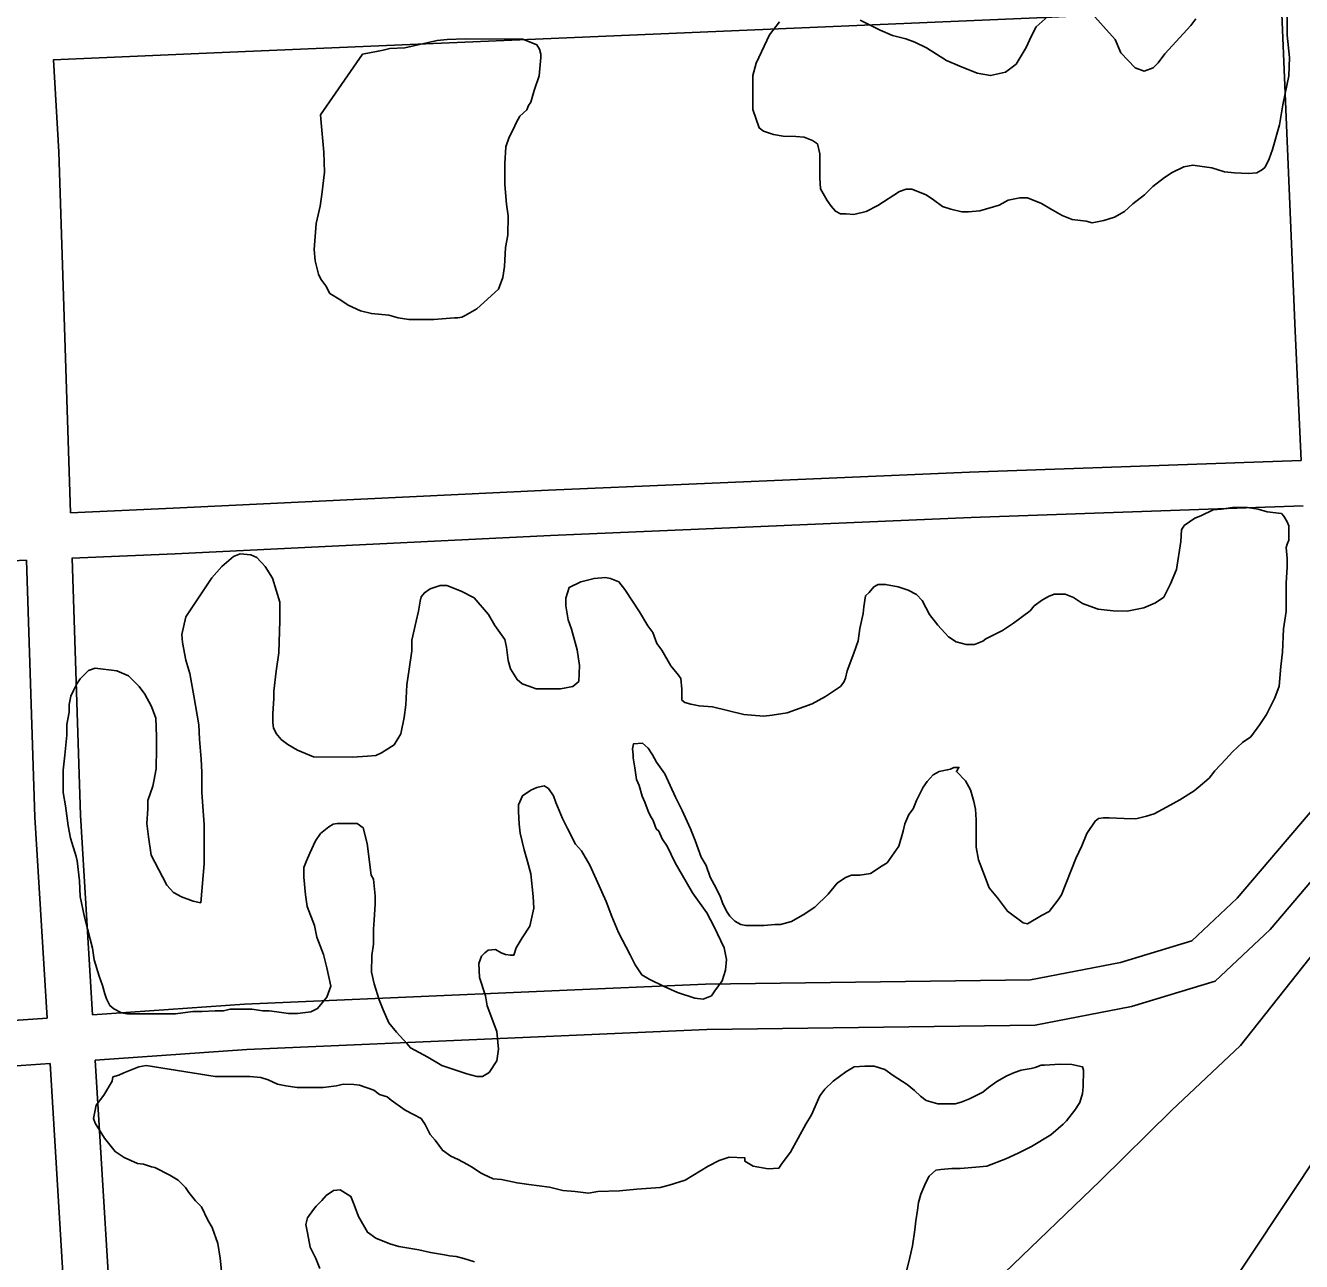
# Model space of a CAD drawing. Extents: x 3313447 to 3351316, y 703786 to 729172.
# Drawn here: x 3333517 to 3334360, y 724670 to 725486 of the extents above; entities that cross this region are included whole.
import ezdxf

# ---------------------------------------------------------------- set-up
doc = ezdxf.new("R2010")
doc.units = 0
doc.layers.add('V-ROAD-CNTR', color=7, linetype='Continuous')
doc.layers.add('V-SITE-VEGE', color=7, linetype='Continuous')

msp = doc.modelspace()

# ---------------------------------------------------------------- linework, layer by layer
at = {"layer": 'V-ROAD-CNTR'}
for points in [[(3335637.64, 727380.12), (3335618.15, 727301.27), (3335537.21, 727038.4), (3335424.81, 726703.85), (3335339.33, 726480.84), (3335235.87, 726258.85), (3335104.12, 725971.39), (3334940.15, 725656.12), (3334798.58, 725415.69), (3334601.79, 725093.48), (3334468.86, 724888.56), (3334301.25, 724636.43)], [(3333534.93, 725463.82), (3333641.14, 725468.45), (3334190.09, 725491.62), (3334346.42, 725499.11)], [(3334359.37, 725198.94), (3334355.46, 725284.38), (3334346.42, 725499.11)], [(3333546.29, 725164.31), (3333538.52, 725402.96), (3333534.94, 725463.82)], [(3334760.59, 725433.97), (3334734.55, 725391.95), (3334610.22, 725234.23), (3334491.74, 725079.5), (3334403.86, 724965.38), (3334338.9, 724889.06), (3334302.55, 724854.9), (3334247.36, 724838.08), (3334183.63, 724825.7), (3333966.75, 724822.85), (3333662.87, 724809.79), (3333562.68, 724802.66)], [(3334773.47, 725374.58), (3334685.79, 725262.52), (3334594.39, 725157.68), (3334506.25, 725052.13), (3334435.99, 724958.16), (3334368.72, 724874.7), (3334319.4, 724812.35), (3334274, 724769.59), (3334226.68, 724722.91), (3334163.3, 724662.06)], [(3333546.29, 725164.31), (3333614.04, 725167.35), (3333862.03, 725179.33), (3334140.16, 725191.33), (3334359.37, 725198.94)], [(3333547.26, 725134.32), (3333615.43, 725137.38), (3333863.4, 725149.36), (3334141.33, 725161.35), (3334360.75, 725168.97)], [(3332972.61, 725109.63), (3333059.82, 725113.65), (3333359.83, 725125.92), (3333517.29, 725132.98)], [(3333530.92, 724830.48), (3333522.82, 724963.16), (3333517.29, 725132.98)], [(3333560.85, 724832.61), (3333552.79, 724964.56), (3333547.27, 725134.32)], [(3334422.69, 725038.99), (3334380.54, 724984.26), (3334317.14, 724909.78), (3334287.11, 724881.55), (3334240.11, 724867.23), (3334180.55, 724855.66), (3333965.91, 724852.84), (3333661.16, 724839.74), (3333560.85, 724832.61)], [(3333530.92, 724830.48), (3333460.7, 724825.49), (3333103.54, 724812.83), (3332988.53, 724808.02)], [(3333532.75, 724800.53), (3333462.3, 724795.53), (3333104.7, 724782.85), (3332989.71, 724778.05)], [(3333567.06, 724151.34), (3333563.11, 724253.94), (3333546.12, 724581.52), (3333532.75, 724800.53)], [(3333597.03, 724152.49), (3333593.08, 724255.29), (3333576.08, 724583.21), (3333562.68, 724802.66)]]:
    msp.add_lwpolyline(points, dxfattribs=at)
at = {"layer": 'V-SITE-VEGE'}
for points in [[(3334219, 725496.48), (3334236.5, 725477.21), (3334240.31, 725468.41), (3334249.61, 725458.5), (3334255.64, 725456.28), (3334261.69, 725458.46), (3334264.99, 725461.74), (3334269.4, 725467.76), (3334286.49, 725486.37), (3334289.79, 725490.75)], [(3334350.19, 725492.19), (3334350.15, 725480.11), (3334351.74, 725465.29), (3334351.15, 725453.21), (3334347.24, 725434.01), (3334345, 725420.84), (3334340.55, 725404.39), (3334338.34, 725398.36), (3334335.57, 725392.88), (3334333.92, 725391.24), (3334330.07, 725389.05), (3334324.58, 725388.52), (3334315.25, 725389.1), (3334308.66, 725389.68), (3334300.44, 725392.45), (3334295.5, 725393.02), (3334287.82, 725394.14), (3334281.77, 725393.06), (3334274.08, 725389.25), (3334269.12, 725385.97), (3334261.42, 725379.96), (3334255.91, 725374.49), (3334248.2, 725368.47), (3334242.7, 725363.55), (3334236.1, 725359.73), (3334228.95, 725357.56), (3334221.26, 725355.94), (3334217.42, 725357.05), (3334208.09, 725358.18), (3334201.51, 725360.95), (3334193.84, 725365.37), (3334187.82, 725368.68), (3334178.5, 725372.56), (3334173.56, 725372.57), (3334165.87, 725370.95), (3334159.82, 725367.68), (3334147.18, 725363.88), (3334139.49, 725363.36), (3334135.1, 725363.37), (3334127.96, 725365.05), (3334122.48, 725366.71), (3334116.46, 725371.12), (3334111.53, 725374.43), (3334102.21, 725378.31), (3334098.37, 725378.32), (3334093.97, 725376.69), (3334079.66, 725367.41), (3334071.97, 725363.59), (3334063.72, 725361.42), (3334058.79, 725361.99), (3334054.94, 725362), (3334051.66, 725363.66), (3334048.92, 725366.96), (3334046.19, 725370.81), (3334041.82, 725378.51), (3334041.3, 725385.65), (3334041.35, 725401.57), (3334039.73, 725408.17), (3334036.44, 725410.37), (3334030.96, 725412.59), (3334025.47, 725413.16), (3334017.24, 725413.19), (3334010.66, 725414.31), (3334004.08, 725416.52), (3334001.34, 725418.73), (3333996.99, 725430.82), (3333997.06, 725453.33), (3333999.29, 725461.55), (3334008.14, 725480.19), (3334014.76, 725488.95)], [(3334068.01, 725489.87), (3334081.16, 725483.23), (3334089.38, 725479.91), (3334098.16, 725477.68), (3334104.19, 725475.47), (3334111.86, 725471.6), (3334125.01, 725463.32)], [(3334181.06, 725479.05), (3334184.38, 725485.62), (3334194.29, 725494.37)], [(3334125.01, 725463.32), (3334133.78, 725459.45), (3334145.29, 725455.02), (3334154.07, 725453.34), (3334163.96, 725455.5), (3334171.12, 725460.96), (3334177.74, 725471.92), (3334181.06, 725479.05)], [(3334004.4, 725030.05), (3334009.89, 725030.58), (3334019.77, 725032.19), (3334036.26, 725038.17), (3334045.06, 725043.08), (3334054.97, 725049.64), (3334057.17, 725052.37), (3334058.28, 725055.11), (3334059.4, 725060.05), (3334063.83, 725071.57), (3334066.6, 725079.79), (3334067.73, 725088.02), (3334069.96, 725097.9), (3334070.52, 725102.29), (3334071.64, 725109.42), (3334073.85, 725111.61), (3334077.15, 725115.44), (3334079.91, 725117.08), (3334084.85, 725117.06), (3334093.07, 725115.38), (3334099.65, 725113.17), (3334105.13, 725110.4), (3334108.96, 725106.54), (3334113.87, 725097.2), (3334119.33, 725090.04), (3334126.45, 725082.33), (3334131.38, 725079.02), (3334137.96, 725077.35), (3334143.45, 725077.33), (3334148.95, 725079.51), (3334151.15, 725081.15), (3334162.14, 725086.6), (3334169.3, 725091.52), (3334180.31, 725099.71), (3334183.06, 725103), (3334188.56, 725106.82), (3334192.41, 725109), (3334196.26, 725110.64), (3334203.4, 725110.61), (3334208.88, 725108.4), (3334214.91, 725104.54), (3334225.32, 725100.65), (3334235.2, 725099.52), (3334244.53, 725099.49), (3334255.52, 725101.65), (3334263.22, 725104.92), (3334268.72, 725108.74), (3334273.14, 725117.51), (3334277.02, 725126.83), (3334279.83, 725145.48), (3334280.4, 725153.17), (3334282.06, 725155.91), (3334289.21, 725160.82), (3334293.06, 725162.46), (3334301.31, 725166.27), (3334306.8, 725166.8), (3334313.94, 725167.87), (3334323.82, 725167.84), (3334330.95, 725166.72), (3334336.98, 725165.05), (3334346.31, 725163.92), (3334347.96, 725162.27), (3334350.14, 725158.42), (3334351.23, 725155.67), (3334351.2, 725146.34), (3334350.09, 725143.59), (3334349.53, 725141.4), (3334350.05, 725134.26), (3334350.04, 725128.77), (3334349.45, 725117.8), (3334349.39, 725099.13), (3334347.7, 725087.61), (3334347.1, 725072.24), (3334345.97, 725062.91), (3334344.82, 725049.74), (3334342.05, 725042.07), (3334336.52, 725031.1), (3334332.11, 725024.53), (3334326.05, 725016.32), (3334320.54, 725012.49), (3334313.94, 725006.48), (3334309.52, 725001.55), (3334302.36, 724993.89), (3334298.5, 724988.96), (3334291.34, 724982.95), (3334288.59, 724980.76), (3334279.24, 724974.76), (3334270.44, 724969.85), (3334262.19, 724965.48), (3334257.24, 724963.85), (3334250.1, 724962.23), (3334242.42, 724962.26), (3334232.54, 724962.84), (3334228.69, 724962.85), (3334225.4, 724962.32), (3334223.2, 724960.68), (3334217.68, 724952.46), (3334214.36, 724944.24), (3334210.48, 724936.02), (3334201.07, 724911.89), (3334198.86, 724908.61)], [(3333634.6, 724932.5), (3333634.69, 724958.3), (3333633.64, 724970.39), (3333633.12, 724979.72), (3333633.16, 724992.89), (3333632.65, 725001.68), (3333631.59, 725014.86), (3333631.08, 725024.19), (3333627.85, 725043.42), (3333625.16, 725058.25), (3333622.44, 725067.04), (3333620.28, 725078.58), (3333619.75, 725084.07), (3333622.54, 725095.59), (3333639.64, 725121.33), (3333646.26, 725128.99), (3333653.97, 725135.56), (3333658.37, 725137.19), (3333665.5, 725136.61), (3333669.34, 725134.95), (3333674.8, 725128.89), (3333679.72, 725121.19), (3333684.6, 725105.26), (3333684.56, 725093.18), (3333683.94, 725071.77), (3333682.25, 725059.7), (3333680.56, 725046.53), (3333680.55, 725041.59), (3333679.96, 725031.71), (3333679.94, 725025.67), (3333680.48, 725022.38), (3333682.11, 725018.53), (3333685.39, 725014.68), (3333689.77, 725011.36), (3333696.35, 725007.5), (3333706.76, 725003.07), (3333732.56, 725002.98), (3333742.45, 725003.5), (3333747.94, 725004.03), (3333751.79, 725005.66), (3333760.04, 725011.12), (3333764.46, 725018.24), (3333766.69, 725029.22), (3333767.81, 725037.45), (3333768.41, 725050.62), (3333770.09, 725061.05), (3333771.78, 725073.12), (3333771.81, 725080.25), (3333774.59, 725092.87), (3333776.26, 725099.45), (3333777.38, 725106.04), (3333777.94, 725108.78), (3333780.15, 725111.52), (3333784, 725114.25), (3333790.59, 725116.42), (3333794.98, 725116.41), (3333804.31, 725112.53), (3333813.07, 725108.11), (3333822.37, 725097.1), (3333826.73, 725089.95), (3333833.29, 725080.59), (3333834.37, 725075.65), (3333835.44, 725066.86), (3333837.07, 725061.36), (3333841.44, 725054.21), (3333844.72, 725051.46), (3333849.1, 725049.8), (3333854.04, 725048.13), (3333869.96, 725048.08), (3333878.2, 725049.7), (3333882.05, 725052.97), (3333882.64, 725063.41), (3333881.03, 725073.84), (3333877.23, 725087.58), (3333875.06, 725093.62), (3333873.44, 725102.96), (3333873.46, 725107.9), (3333875.68, 725115.03), (3333883.38, 725118.84), (3333892.17, 725121.01), (3333899.86, 725121.54), (3333903.15, 725120.97), (3333908.63, 725118.76), (3333912.46, 725113.81), (3333922.29, 725098.95), (3333927.75, 725089.6), (3333931.02, 725085.2), (3333933.74, 725078.05), (3333937.02, 725073.65), (3333943.02, 725063.2), (3333947.94, 725057.14), (3333949.58, 725054.94), (3333950.11, 725047.8), (3333950.08, 725040.67), (3333952.28, 725039.01), (3333956.11, 725037.9), (3333961.6, 725036.78), (3333970.38, 725036.2), (3333991.22, 725031.19), (3333996.16, 725030.62), (3334004.4, 725030.05)], [(3333752.85, 724836.03), (3333750.13, 724842.62), (3333746.87, 724853.07), (3333745.25, 724860.76), (3333745.29, 724871.74), (3333746.41, 724879.42), (3333746.45, 724889.3), (3333747.02, 724895.34), (3333747.6, 724905.76), (3333747.62, 724911.26), (3333746.56, 724922.24), (3333744.92, 724924.99), (3333742.25, 724945.86), (3333739.54, 724956.3), (3333735.71, 724959.06), (3333722.53, 724959.1), (3333719.79, 724958.56), (3333717.03, 724956.92), (3333711.53, 724952.55), (3333708.22, 724947.62), (3333704.35, 724939.4), (3333702.14, 724934.47), (3333700.47, 724930.08), (3333700.45, 724923.49), (3333701.51, 724911.96), (3333702.58, 724904.27), (3333707.48, 724891.63), (3333709.1, 724883.94), (3333713.45, 724872.4), (3333715.61, 724863.6), (3333718.32, 724851.52), (3333715.55, 724844.39), (3333709.48, 724836.73), (3333705.08, 724834.55), (3333696.3, 724833.48), (3333690.26, 724833.5), (3333682.58, 724834.62), (3333677.64, 724835.19), (3333673.25, 724835.2), (3333666.12, 724836.33), (3333651.84, 724836.37), (3333647.44, 724835.29), (3333641.96, 724835.31), (3333633.17, 724834.79), (3333627.13, 724834.81), (3333615.6, 724833.2), (3333583.76, 724833.32), (3333579.92, 724833.88), (3333574.99, 724836.64), (3333572.25, 724838.84), (3333570.07, 724843.24), (3333568.98, 724846.54), (3333567.35, 724852.04), (3333565.18, 724858.08), (3333561.92, 724869.07), (3333560.85, 724876.76), (3333557.6, 724889.4), (3333555.43, 724897.09), (3333552.73, 724910.83), (3333552.22, 724921.26), (3333550.62, 724934.44), (3333550.08, 724937.18), (3333546.28, 724949.28), (3333544.66, 724957.52), (3333543.06, 724970.7), (3333541.44, 724979.49), (3333541.49, 724994.31), (3333542.62, 725004.19), (3333543.77, 725017.35), (3333543.79, 725024.49), (3333545.47, 725032.72), (3333545.48, 725037.66), (3333546.6, 725043.15), (3333548.26, 725046.99), (3333550.47, 725051.37), (3333552.68, 725054.66), (3333558.19, 725060.13), (3333562.58, 725061.76), (3333576.85, 725060.06), (3333584.53, 725056.74), (3333591.64, 725049.58), (3333595.46, 725044.63), (3333599.83, 725036.38), (3333602.55, 725028.68), (3333603.05, 725016.6), (3333603.03, 725008.92), (3333602.98, 724995.19), (3333601.3, 724986.96), (3333600.75, 724983.67), (3333597.42, 724974.35), (3333597.4, 724968.86), (3333596.82, 724958.98), (3333597.88, 724950.2), (3333599.49, 724938.11), (3333607.13, 724923.81), (3333609.85, 724918.31), (3333614.23, 724913.36), (3333619.71, 724910.59), (3333627.38, 724907.82), (3333632.32, 724906.71), (3333634.6, 724932.5)], [(3333968.9, 724923.67), (3333966.18, 724931.37), (3333962.9, 724936.86), (3333959.1, 724947.86), (3333955.83, 724955.56), (3333950.38, 724967.65), (3333946.02, 724976.45), (3333938.94, 724991.85), (3333933.48, 724999.55), (3333930.75, 725004.5), (3333928.02, 725008.9), (3333924.19, 725012.21), (3333918.15, 725011.68), (3333917.58, 725008.39), (3333918.12, 725004.54), (3333918.11, 725002.35), (3333919.19, 724995.76), (3333920.26, 724988.07), (3333921.89, 724984.22), (3333924.06, 724977.07), (3333925.7, 724973.22), (3333927.87, 724967.18), (3333929.51, 724963.88), (3333931.15, 724961.13), (3333933.32, 724955.63), (3333934.96, 724953.98), (3333937.14, 724949.03), (3333940.42, 724944.08), (3333945.87, 724933.08), (3333952.97, 724920.43), (3333957.33, 724913.28), (3333966.62, 724900.07), (3333971.53, 724890.72), (3333978.07, 724876.97), (3333979.69, 724869.29), (3333979.12, 724862.15), (3333976.9, 724855.02), (3333971.93, 724848.45), (3333969.72, 724845.16), (3333964.23, 724842.99), (3333958.74, 724843.56), (3333947.23, 724847.44), (3333938.46, 724851.31), (3333928.59, 724856.28), (3333923.66, 724859.05), (3333919.29, 724865.65), (3333916.02, 724872.25), (3333908.39, 724887.1), (3333904.03, 724897.54), (3333900.22, 724907.44), (3333893.68, 724922.28), (3333889.32, 724931.63), (3333883.87, 724940.98), (3333880.04, 724945.39), (3333874.58, 724955.83), (3333871.31, 724962.43), (3333866.96, 724972.88), (3333865.33, 724977.27), (3333862.05, 724982.23), (3333859.31, 724983.88), (3333854.37, 724982.8), (3333850.52, 724981.17), (3333845.01, 724977.35), (3333842.25, 724971.32), (3333842.23, 724966.92), (3333842.75, 724958.69), (3333843.28, 724952.65), (3333845.99, 724941.66), (3333848.16, 724933.97), (3333850.33, 724925.72), (3333851.92, 724910.9), (3333852.45, 724903.21), (3333849.66, 724891.14), (3333844.69, 724883.47), (3333840.83, 724876.9), (3333839.16, 724871.96), (3333836.97, 724871.97), (3333833.68, 724872.53), (3333830.93, 724873.64), (3333827.1, 724875.85), (3333822.16, 724875.31), (3333819.95, 724873.68), (3333817.75, 724871.49), (3333816.09, 724866.55), (3333816.6, 724857.22), (3333820.4, 724845.13), (3333821.48, 724838.54), (3333828.01, 724821.5), (3333829.07, 724809.96), (3333827.94, 724802.28), (3333822.98, 724794.61), (3333818.58, 724791.89), (3333814.73, 724791.9), (3333808.15, 724793.57), (3333791.7, 724799.11), (3333782.39, 724804.64), (3333770.88, 724810.71), (3333768.69, 724813.46), (3333761.58, 724821.18), (3333756.66, 724827.23), (3333752.85, 724836.03)], [(3334198.86, 724908.61), (3334192.8, 724900.94), (3334187.85, 724898.21), (3334178.5, 724892.76), (3334175.75, 724893.31), (3334165.35, 724901.04), (3334158.79, 724909.84), (3334153.33, 724916.45), (3334150.06, 724924.69), (3334146.25, 724935.14), (3334144.63, 724943.38), (3334144.7, 724961.49), (3334144.17, 724968.63), (3334143.09, 724973.58), (3334140.92, 724981.27), (3334137.65, 724987.32), (3334131.63, 724993.38), (3334133.29, 724996.12), (3334129.99, 724996.13), (3334127.79, 724995.04), (3334125.6, 724994.5), (3334120.1, 724993.42), (3334116.25, 724991.23), (3334112.39, 724986.86), (3334109.64, 724983.03), (3334105.21, 724974.26), (3334103, 724968.77), (3334100.24, 724964.94), (3334097.48, 724958.91), (3334096.36, 724953.97), (3334093.58, 724944.1), (3334085.86, 724933.15), (3334081.46, 724930.42), (3334079.26, 724928.78), (3334074.86, 724926.05), (3334067.71, 724924.98), (3334062.23, 724925), (3334058.38, 724923.36), (3334052.88, 724919.54), (3334046.81, 724912.42), (3334038, 724903.67), (3334033.6, 724900.94), (3334031.4, 724899.3), (3334022.6, 724894.39), (3334015.45, 724892.22), (3334011.61, 724892.23), (3334004.47, 724891.71), (3334000.63, 724891.72), (3333992.39, 724891.75), (3333989.1, 724892.31), (3333985.27, 724894.52), (3333981.98, 724897.82), (3333979.8, 724901.12), (3333977.07, 724906.62), (3333975.44, 724911.02), (3333971.62, 724918.72), (3333968.9, 724923.67)], [(3333646.83, 724654.68), (3333645.24, 724671.71), (3333643.62, 724681.59), (3333639.82, 724692.04), (3333637.09, 724696.99), (3333632.73, 724705.79), (3333628.9, 724709.64), (3333624.53, 724715.15), (3333622.34, 724718.45), (3333617.42, 724723.41), (3333611.94, 724726.72), (3333602.08, 724731.69), (3333599.88, 724732.25), (3333594.4, 724733.91), (3333590.56, 724734.47), (3333581.79, 724738.35), (3333575.76, 724742.21), (3333568.65, 724751.02), (3333562.65, 724760.92), (3333561.56, 724764.22), (3333563.24, 724773), (3333568.2, 724779.57), (3333573.73, 724788.88), (3333574.28, 724791.63), (3333578.13, 724792.71), (3333581.43, 724794.34), (3333591.32, 724798.15), (3333596.27, 724799.23)], [(3333596.27, 724799.23), (3333641.81, 724791.94), (3333664.86, 724791.86), (3333672, 724791.29), (3333676.93, 724789.63), (3333682.96, 724786.86), (3333688.45, 724785.74), (3333696.13, 724784.62), (3333713.15, 724784.56), (3333721.94, 724785.63), (3333726.33, 724786.71), (3333733.47, 724786.69), (3333737.31, 724786.12), (3333746.63, 724782.8), (3333750.46, 724780.04), (3333755.4, 724778.38), (3333758.14, 724776.17), (3333767.45, 724769.55), (3333772.92, 724766.79), (3333777.86, 724764.03), (3333780.59, 724760.17), (3333783.86, 724753.58), (3333787.14, 724749.72), (3333792.06, 724743.12), (3333797.54, 724739.26), (3333802.47, 724737.04), (3333808.49, 724733.73), (3333812.33, 724731.52), (3333817.26, 724728.21), (3333819.45, 724727.1), (3333825.48, 724724.34), (3333830.97, 724723.77), (3333841.39, 724721.54), (3333849.07, 724720.41), (3333862.79, 724718.72), (3333871.57, 724716.49), (3333879.8, 724715.92), (3333888.58, 724714.79), (3333894.62, 724715.86), (3333908.9, 724716.36), (3333920.43, 724717.42), (3333935.8, 724718.47), (3333941.85, 724720.09), (3333952.29, 724723.35), (3333967.69, 724732.63), (3333974.84, 724736.45), (3333981.44, 724738.62), (3333991.87, 724738.04), (3333991.86, 724735.84), (3333997.34, 724732.53), (3334007.21, 724730.85), (3334014.35, 724731.38), (3334016.56, 724734.66), (3334022.07, 724741.78), (3334032.02, 724760.41), (3334035.88, 724766.43), (3334041.41, 724779.04), (3334044.72, 724783.42), (3334050.23, 724788.89), (3334058.48, 724794.9), (3334063.99, 724798.18), (3334071.12, 724798.7), (3334077.16, 724798.68), (3334084.29, 724796.46), (3334089.77, 724792.6), (3334099.08, 724786.53), (3334104.01, 724782.67), (3334107.84, 724778.82), (3334111.67, 724776.06), (3334119.35, 724773.83), (3334130.88, 724773.8), (3334134.72, 724774.88), (3334140.22, 724777.06), (3334149.02, 724781.42), (3334152.88, 724784.7), (3334158.38, 724788.52), (3334164.98, 724792.34), (3334169.93, 724794.52), (3334174.32, 724796.15), (3334180.91, 724797.23), (3334183.66, 724797.77), (3334187.51, 724799.4), (3334189.7, 724799.39), (3334200.14, 724799.91), (3334207.82, 724799.88), (3334214.95, 724798.21), (3334215.5, 724796.01), (3334215.46, 724785.03), (3334214.89, 724780.64), (3334213.23, 724774.61), (3334209.91, 724769.68), (3334204.4, 724762.56), (3334202.2, 724760.37), (3334193.94, 724753.27), (3334181.29, 724745.62), (3334172.49, 724741.26), (3334164.24, 724737.45), (3334151.6, 724732.55), (3334144.46, 724732.03), (3334134.02, 724730.96), (3334128.54, 724730.98)], [(3334128.54, 724730.98), (3334121.4, 724730.46), (3334118.1, 724729.92), (3334113.7, 724726.09), (3334111.48, 724721.71), (3334108.16, 724714.03), (3334106.5, 724708.55), (3334105.93, 724703.61), (3334104.81, 724696.48), (3334104.24, 724690.44), (3334102.56, 724680.02), (3334100.89, 724672.34), (3334098.1, 724661.37)], [(3333813.21, 724669.48), (3333806.08, 724671.7), (3333801.15, 724672.82), (3333796.76, 724673.38), (3333793.47, 724673.94), (3333784.14, 724675.62), (3333776.46, 724677.29), (3333763.29, 724679.54), (3333757.26, 724681.2), (3333747.94, 724685.08), (3333742.46, 724688.94), (3333736.46, 724699.39), (3333733.74, 724707.08), (3333731.57, 724712.58), (3333724.45, 724717), (3333720.05, 724716.46), (3333715.1, 724713.19), (3333712.34, 724709.9), (3333708.49, 724706.07), (3333706.83, 724703.88), (3333702.97, 724698.4), (3333701.86, 724694.02), (3333702.94, 724688.53), (3333704.55, 724679.19), (3333708.37, 724671.49), (3333711.09, 724664.89)]]:
    msp.add_lwpolyline(points, dxfattribs=at)
msp.add_lwpolyline([(3333711.51, 725427.41), (3333739.1, 725467.39), (3333749.54, 725469.55), (3333752.83, 725470.09), (3333757.23, 725471.17), (3333767.11, 725471.69), (3333788.54, 725476.55), (3333795.13, 725477.08), (3333807.21, 725477.59), (3333845.08, 725477.45), (3333854.4, 725473.58), (3333856.04, 725470.83), (3333857.13, 725467.53), (3333857.12, 725465.34), (3333855.98, 725453.26), (3333852.65, 725443.4), (3333850.43, 725435.72), (3333848.78, 725433.53), (3333847.67, 725430.78), (3333843.26, 725426.41), (3333841.05, 725422.57), (3333838.84, 725417.64), (3333836.08, 725412.71), (3333833.86, 725406.13), (3333833.27, 725395.15), (3333833.23, 725381.43), (3333834.28, 725368.25), (3333835.35, 725360.56), (3333835.31, 725347.93), (3333833.63, 725339.7), (3333833.04, 725327.08), (3333831.92, 725319.95), (3333829.15, 725312.27), (3333814.83, 725299.15), (3333807.13, 725294.78), (3333804.93, 725293.69), (3333802.18, 725293.15), (3333799.98, 725293.16), (3333786.26, 725292.11), (3333769.79, 725292.16), (3333762.66, 725293.29), (3333756.62, 725294.95), (3333745.1, 725296.09), (3333737.97, 725297.76), (3333729.75, 725301.63), (3333724.82, 725304.94), (3333717.7, 725309.36), (3333714.97, 725314.31), (3333711.69, 725318.71), (3333710.05, 725322.01), (3333707.89, 725330.8), (3333707.37, 725338.49), (3333708.52, 725355.51), (3333711.31, 725367.02), (3333712.43, 725374.7), (3333714.13, 725389.52), (3333713.62, 725402.7), (3333712.04, 725419.72)], close=True, dxfattribs=at)

doc.saveas('drawing.dxf')
